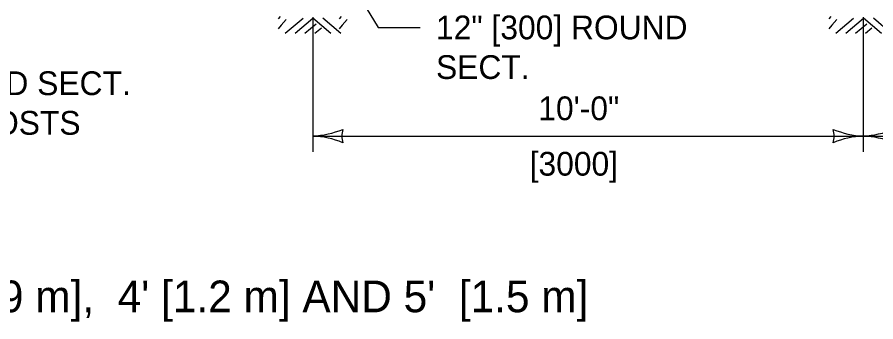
# Model space of a CAD drawing. Extents: x 49973.1 to 50021, y 49987.6 to 50015.4.
# Drawn here: x 50003.544 to 50005.711, y 49991.203 to 49991.972 of the extents above; entities that cross this region are included whole.
import ezdxf

# ---------------------------------------------------------------- set-up
doc = ezdxf.new("R2010")
doc.units = 0
for name, color, linetype in [('Level 1', 7, 'Continuous'), ('Level 2', 7, 'Continuous'), ('Level 3', 7, 'Continuous')]:
    doc.layers.add(name, color=color, linetype=linetype)

msp = doc.modelspace()

# ---------------------------------------------------------------- linework, layer by layer
at = {"layer": 'Level 1'}
for p, q in [((50004.2072, 49991.9739), (50004.2025, 49991.9682)), ((50004.3612, 49991.9739), (50004.3565, 49991.9682)), ((50005.5973, 49991.9739), (50005.5926, 49991.9682)), ((50004.2101, 49991.9523), (50004.2025, 49991.9431)), ((50004.2224, 49991.9669), (50004.2101, 49991.9523)), ((50004.2202, 49991.932), (50004.2652, 49991.9696)), ((50004.2452, 49991.932), (50004.29, 49991.9696)), ((50004.2702, 49991.932), (50004.2986, 49991.9558)), ((50004.3353, 49991.9315), (50004.29, 49991.9696)), ((50004.3603, 49991.9315), (50004.315, 49991.9696)), ((50004.3641, 49991.9523), (50004.3565, 49991.9431)), ((50004.3764, 49991.9669), (50004.3641, 49991.9523)), ((50005.6002, 49991.9523), (50005.5926, 49991.9431)), ((50005.6125, 49991.9669), (50005.6002, 49991.9523)), ((50005.6103, 49991.932), (50005.6553, 49991.9696)), ((50005.6353, 49991.932), (50005.6801, 49991.9696)), ((50005.6603, 49991.932), (50005.6887, 49991.9558)), ((50005.7254, 49991.9315), (50005.6801, 49991.9696)), ((50005.7504, 49991.9315), (50005.7051, 49991.9696)), ((50004.2952, 49991.932), (50004.3115, 49991.9457)), ((50005.6853, 49991.932), (50005.7016, 49991.9457))]:
    msp.add_line(p, q, dxfattribs=at)
at = {"layer": 'Level 3'}
for p, q in [((50004.2896, 49991.9725), (50004.2896, 49991.6323)), ((50005.6797, 49991.9725), (50005.6797, 49991.6323)), ((50004.2896, 49991.6723), (50005.6797, 49991.6723)), ((50005.6797, 49991.6723), (50007.0694, 49991.6723))]:
    msp.add_line(p, q, dxfattribs=at)
msp.add_lwpolyline([(50004.3546, 49992.1113), (50004.4551, 49991.9464), (50004.561, 49991.9464)], dxfattribs=at)
for centre, radius, start, end in [((50004.2781, 49991.905), 0.233, 272.8273, 292.0772), ((50004.2804, 49991.4502), 0.2223, 67.456, 87.6395), ((50004.4178, 49991.6723), 0.0548, 162.1388, 197.8612), ((50005.6888, 49991.8945), 0.2223, 247.456, 267.6395), ((50005.5514, 49991.6723), 0.0548, 342.1388, 17.8612), ((50005.6911, 49991.4396), 0.233, 92.8273, 112.0772), ((50005.6682, 49991.905), 0.233, 272.8273, 292.0772), ((50005.6705, 49991.4502), 0.2223, 67.456, 87.6395)]:
    msp.add_arc(centre, radius, start, end, dxfattribs=at)

# ---------------------------------------------------------------- texts
at = {"layer": 'Level 2'}
for s, height, p in [('12" [300] ROUND', 0.06, (50004.601, 49991.9164)), ('SECT.', 0.06, (50004.601, 49991.8164)), ('10" [250] ROUND SECT.', 0.06, (50002.9369, 49991.7756)), ('10\'-0"', 0.06, (50004.8592, 49991.7123)), ('(TYP. WHEN POSTS', 0.06, (50002.9369, 49991.6756)), ('[3000]', 0.06, (50004.8374, 49991.5723)), ("CHAIN LINK FENCE - 3' [0.9 m],  4' [1.2 m] AND 5'  [1.5 m]", 0.08, (50002.1837, 49991.2274))]:
    msp.add_text(s, height=height, dxfattribs=at).set_placement(p)

doc.saveas('drawing.dxf')
